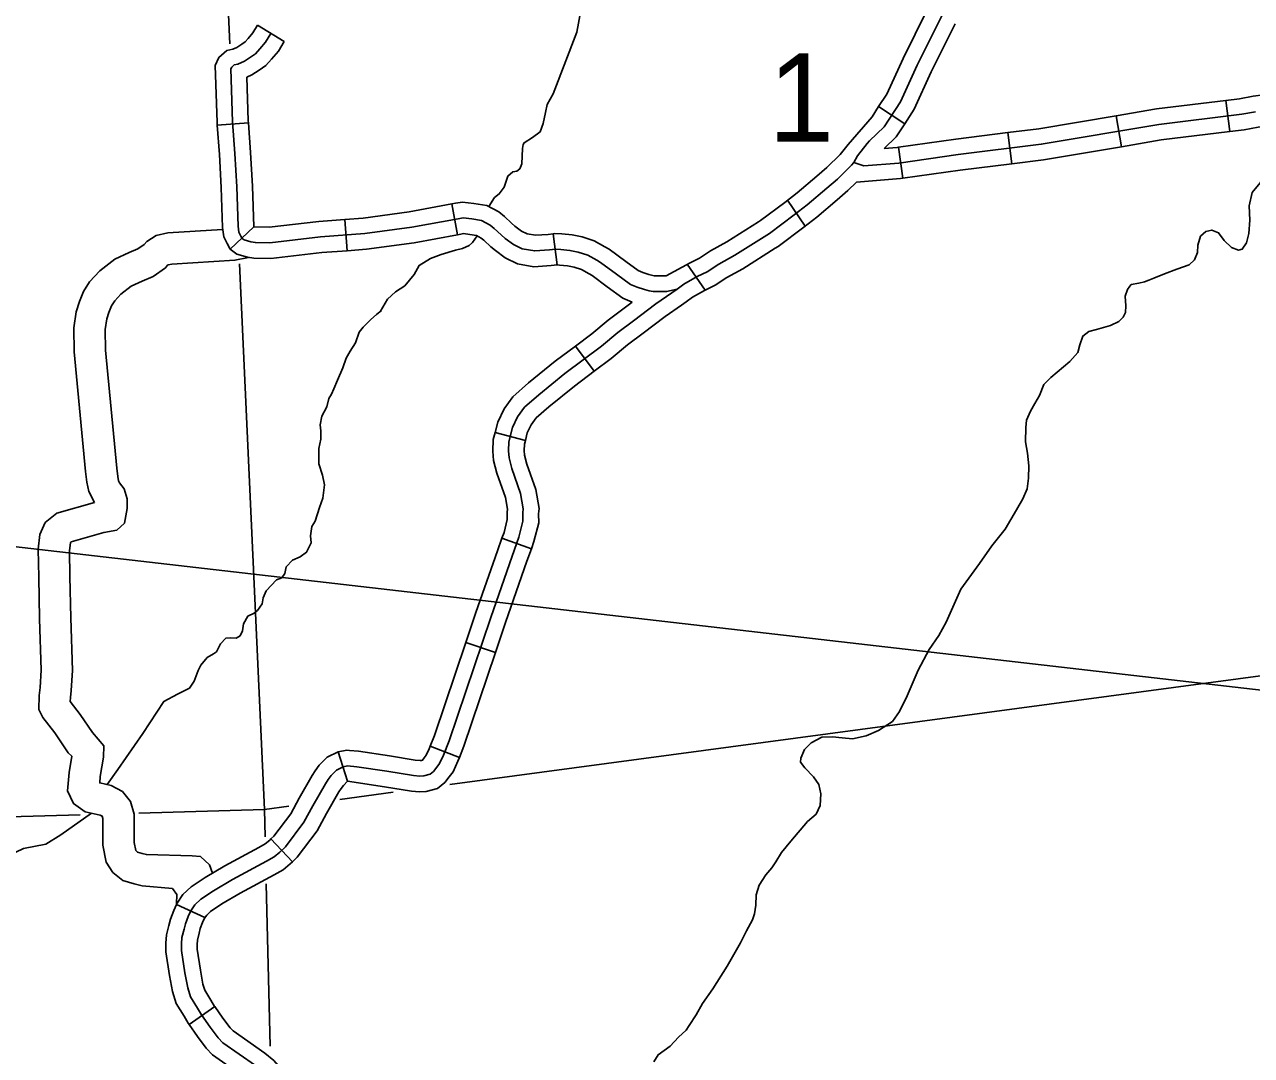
# Model space of a CAD drawing. Extents: x -5566 to 1759129, y -3726 to 731467.
# Drawn here: x -4697.23 to -4652.58, y 223.71 to 261.21 of the extents above; entities that cross this region are included whole.
import ezdxf

# ---------------------------------------------------------------- set-up
doc = ezdxf.new("R2010")
doc.units = 0
doc.layers.add('Default', color=7, linetype='Continuous')

msp = doc.modelspace()

# ---------------------------------------------------------------- linework, layer by layer
at = {"layer": 'Default'}
for p, q in [((-4688.758, 261.178), (-4687.779, 260.594)), ((-4666.148, 258.222), (-4665.195, 257.598)), ((-4653.512, 258.447), (-4653.372, 257.316)), ((-4690.218, 257.552), (-4689.082, 257.635)), ((-4657.506, 257.887), (-4657.317, 256.764)), ((-4661.444, 257.275), (-4661.302, 256.145)), ((-4665.427, 256.742), (-4665.267, 255.614)), ((-4681.469, 253.562), (-4681.675, 254.683)), ((-4669.46, 254.819), (-4668.818, 253.875)), ((-4685.495, 252.98), (-4685.58, 254.116)), ((-4689.747, 253.041), (-4688.888, 253.845)), ((-4677.843, 252.47), (-4677.994, 253.599)), ((-4673.116, 252.485), (-4672.464, 251.543)), ((-4677.184, 249.51), (-4676.501, 248.598)), ((-4680.106, 246.371), (-4679.004, 246.083)), ((-4679.856, 242.528), (-4678.784, 242.142)), ((-4681.173, 238.729), (-4680.094, 238.364)), ((-4682.466, 234.96), (-4681.404, 234.548)), ((-4685.819, 234.757), (-4685.474, 233.685)), ((-4688.261, 231.583), (-4687.484, 230.75)), ((-4691.702, 229.202), (-4690.664, 228.733)), ((-4691.243, 224.838), (-4690.308, 225.489))]:
    msp.add_line(p, q, dxfattribs=at)
for points in [[(-4689.765, 260.508), (-4690.499, 276.67)], [(-4663.389, 262.456), (-4664.748, 259.728), (-4665.353, 258.398), (-4665.948, 257.488), (-4666.479, 256.973), (-4666.568, 256.876), (-4666.922, 256.436), (-4667.054, 256.191), (-4667.131, 256.095)], [(-4676.981, 261.713), (-4677.131, 260.923), (-4677.997, 258.684), (-4678.213, 258.297), (-4678.272, 258.005), (-4678.351, 257.606), (-4678.463, 257.305), (-4678.745, 257.098), (-4679.051, 256.906), (-4679.083, 256.843), (-4679.11, 256.7)], [(-4664.381, 261.742), (-4665.262, 259.973), (-4665.853, 258.674), (-4666.148, 258.222)], [(-4663.361, 261.234), (-4664.234, 259.483), (-4664.852, 258.123), (-4665.195, 257.598)], [(-4688.758, 261.178), (-4688.923, 260.9), (-4689.095, 260.694), (-4689.202, 260.577), (-4689.326, 260.491), (-4689.501, 260.377), (-4689.647, 260.312), (-4689.872, 260.262), (-4690.157, 260.01), (-4690.294, 259.719), (-4690.225, 257.64), (-4690.218, 257.552)], [(-4688.268, 260.886), (-4688.457, 260.57), (-4688.666, 260.32), (-4688.824, 260.146), (-4689.008, 260.018), (-4689.228, 259.876), (-4689.467, 259.768), (-4689.605, 259.738), (-4689.692, 259.661), (-4689.72, 259.601), (-4689.656, 257.671), (-4689.572, 256.514), (-4689.507, 255.307)], [(-4687.779, 260.594), (-4687.991, 260.239), (-4688.237, 259.945), (-4688.447, 259.715), (-4688.69, 259.546), (-4688.954, 259.374), (-4689.14, 259.291), (-4689.087, 257.701), (-4689.082, 257.635)], [(-4649.636, 257.362), (-4650.025, 257.476), (-4650.052, 257.485), (-4650.348, 257.656), (-4650.78, 257.922), (-4651.27, 258.258), (-4651.521, 258.468), (-4651.847, 258.614), (-4652.143, 258.654), (-4652.525, 258.596), (-4653.016, 258.508), (-4653.512, 258.447)], [(-4666.148, 258.222), (-4666.39, 257.853), (-4667.26, 256.843), (-4667.553, 256.48)], [(-4653.512, 258.447), (-4656.032, 258.135), (-4657.506, 257.887)], [(-4689.082, 257.635), (-4689.003, 256.55), (-4688.938, 255.331), (-4688.888, 253.845)], [(-4652.931, 257.945), (-4655.95, 257.571), (-4660.233, 256.852), (-4663.26, 256.474), (-4665.417, 256.168), (-4666.682, 256.063), (-4667.054, 256.191)], [(-4657.506, 257.887), (-4660.316, 257.416), (-4661.444, 257.275)], [(-4652.432, 258.034), (-4652.931, 257.945)], [(-4690.218, 257.552), (-4690.14, 256.478), (-4690.076, 255.282), (-4690.027, 253.822), (-4689.977, 253.483), (-4689.907, 253.343)], [(-4665.195, 257.598), (-4665.506, 257.124), (-4665.948, 256.695)], [(-4661.444, 257.275), (-4663.335, 257.038), (-4665.427, 256.742)], [(-4653.372, 257.316), (-4655.868, 257.007), (-4657.317, 256.764)], [(-4649.955, 256.269), (-4650.374, 256.391), (-4650.529, 256.446), (-4650.93, 256.677), (-4651.401, 256.966), (-4651.959, 257.349), (-4652.132, 257.493), (-4652.148, 257.501), (-4652.339, 257.472), (-4652.846, 257.382), (-4653.372, 257.316)], [(-4665.427, 256.742), (-4665.48, 256.734), (-4665.948, 256.695)], [(-4657.317, 256.764), (-4660.151, 256.289), (-4661.302, 256.145)], [(-4651.296, 256.894), (-4651.701, 256.413), (-4652.263, 255.451), (-4652.558, 255.102), (-4652.664, 254.616), (-4652.647, 254.091), (-4652.677, 253.609), (-4652.768, 253.269), (-4652.916, 253.041), (-4653.051, 253.004), (-4653.306, 253.091), (-4653.577, 253.353), (-4653.78, 253.626), (-4654.029, 253.729), (-4654.246, 253.673), (-4654.436, 253.504), (-4654.535, 253.179), (-4654.545, 252.919), (-4654.654, 252.647), (-4654.843, 252.47), (-4655.292, 252.312), (-4655.741, 252.139)], [(-4679.11, 256.7), (-4679.128, 256.134), (-4679.203, 255.962), (-4679.32, 255.873), (-4679.463, 255.843), (-4679.638, 255.697), (-4679.778, 255.293), (-4679.956, 255.048), (-4680.124, 254.91), (-4680.336, 254.589)], [(-4667.553, 256.48), (-4668.037, 256.008), (-4668.403, 255.691), (-4669.111, 255.09), (-4669.563, 254.739), (-4670.449, 254.077), (-4670.526, 254.029)], [(-4667.131, 256.095), (-4667.651, 255.588), (-4668.033, 255.258), (-4668.752, 254.648), (-4669.217, 254.286), (-4670.126, 253.608), (-4671.381, 252.812), (-4671.969, 252.489), (-4672.383, 252.216), (-4672.747, 252.039), (-4673.24, 251.765), (-4673.482, 251.579), (-4674.255, 251.048), (-4675.065, 250.432), (-4675.635, 250.004), (-4676.238, 249.507), (-4677.571, 248.508), (-4678.52, 247.735), (-4679.036, 247.284), (-4679.285, 246.938), (-4679.47, 246.551), (-4679.607, 246.028), (-4679.623, 245.706), (-4679.599, 245.448), (-4679.494, 245.053), (-4679.18, 244.153), (-4679.081, 243.593), (-4679.1, 243.444), (-4679.092, 243.146), (-4679.237, 242.567), (-4679.486, 241.874), (-4680.264, 239.641), (-4681.778, 235.158), (-4681.981, 234.637), (-4682.126, 234.327), (-4682.232, 234.19), (-4682.351, 234.034), (-4682.467, 233.938), (-4682.698, 233.877), (-4682.848, 233.87), (-4683.08, 233.891), (-4684.042, 234.048), (-4685.139, 234.211), (-4685.48, 234.239), (-4685.636, 234.211), (-4685.876, 234.088), (-4686.067, 233.898), (-4686.176, 233.741), (-4686.272, 233.593), (-4686.735, 232.793)], [(-4661.302, 256.145), (-4663.184, 255.909), (-4665.267, 255.614)], [(-4666.958, 255.469), (-4667.266, 255.169), (-4667.662, 254.826), (-4668.393, 254.206), (-4668.872, 253.833), (-4669.802, 253.139), (-4669.916, 253.067)], [(-4665.267, 255.614), (-4665.353, 255.602), (-4666.958, 255.469)], [(-4442.574, 212.873), (-4809.846, 255.135)], [(-4689.507, 255.307), (-4689.459, 253.873), (-4689.427, 253.656), (-4689.354, 253.511), (-4689.306, 253.423), (-4689.242, 253.374), (-4688.992, 253.302), (-4688.83, 253.275), (-4688.3, 253.27), (-4686.465, 253.479), (-4684.847, 253.6), (-4683.14, 253.833), (-4681.447, 254.145), (-4681.272, 254.175), (-4680.951, 254.139), (-4680.597, 254.082), (-4680.291, 253.913), (-4680.138, 253.793), (-4679.883, 253.552), (-4679.736, 253.43), (-4679.438, 253.205), (-4679.116, 253.052), (-4678.665, 252.971), (-4678.123, 253.007), (-4677.909, 253.036), (-4677.716, 253.028), (-4677.385, 252.992), (-4677.086, 252.93), (-4676.726, 252.818), (-4676.401, 252.63), (-4676.267, 252.554), (-4675.687, 252.126), (-4675.18, 251.756), (-4674.931, 251.651), (-4674.673, 251.57), (-4674.496, 251.523), (-4674.359, 251.498), (-4674.222, 251.5), (-4673.868, 251.491), (-4673.482, 251.579)], [(-4685.58, 254.116), (-4684.907, 254.166), (-4683.231, 254.396), (-4681.675, 254.683)], [(-4681.675, 254.683), (-4681.546, 254.706), (-4681.287, 254.75), (-4680.875, 254.703), (-4680.409, 254.629), (-4679.975, 254.389), (-4679.766, 254.224), (-4679.506, 253.979), (-4679.382, 253.877), (-4679.141, 253.694), (-4678.941, 253.599), (-4678.634, 253.544), (-4678.179, 253.574), (-4677.994, 253.599)], [(-4688.888, 253.845), (-4688.329, 253.839), (-4686.518, 254.046), (-4685.58, 254.116)], [(-4690.024, 253.746), (-4692.017, 253.628), (-4692.438, 253.538), (-4692.779, 253.321), (-4692.875, 253.208), (-4693.106, 253.049), (-4693.418, 252.914), (-4693.939, 252.667), (-4694.494, 252.251), (-4694.862, 251.851), (-4695.082, 251.491), (-4695.232, 251.135), (-4695.356, 250.753), (-4695.433, 250.175), (-4695.418, 249.304), (-4695.01, 244.952), (-4694.964, 244.566), (-4694.884, 244.223), (-4694.681, 243.82)], [(-4677.994, 253.599), (-4677.935, 253.607), (-4677.673, 253.596), (-4677.297, 253.555), (-4676.943, 253.482), (-4676.496, 253.343), (-4676.117, 253.124), (-4675.955, 253.032), (-4675.35, 252.585), (-4674.898, 252.255), (-4674.735, 252.186), (-4674.515, 252.118), (-4674.371, 252.079), (-4674.312, 252.068), (-4674.319, 252.068)], [(-4670.526, 254.029), (-4671.671, 253.302), (-4672.263, 252.978), (-4672.666, 252.712), (-4673.01, 252.544), (-4673.88, 252.061)], [(-4689.907, 253.343), (-4689.859, 253.247), (-4689.747, 253.041), (-4689.5, 252.856), (-4689.118, 252.745), (-4688.88, 252.706), (-4688.27, 252.7), (-4686.411, 252.912), (-4685.495, 252.98)], [(-4685.495, 252.98), (-4684.787, 253.033), (-4683.05, 253.271), (-4681.469, 253.562)], [(-4680.764, 253.524), (-4680.924, 253.283), (-4681.055, 253.169), (-4681.293, 253.059), (-4681.549, 253), (-4682.073, 252.845), (-4682.461, 252.697), (-4682.875, 252.447), (-4683.049, 252.111), (-4683.394, 251.705), (-4683.725, 251.49), (-4684.023, 251.216), (-4684.276, 250.776), (-4684.277, 250.775)], [(-4681.469, 253.562), (-4681.349, 253.585), (-4681.256, 253.6), (-4681.028, 253.574), (-4680.785, 253.536), (-4680.608, 253.438), (-4680.511, 253.361), (-4680.26, 253.125), (-4680.089, 252.984), (-4679.735, 252.715), (-4679.291, 252.505), (-4678.697, 252.398), (-4678.066, 252.44), (-4677.843, 252.47)], [(-4689.081, 252.734), (-4689.577, 252.631), (-4691.864, 252.496), (-4692, 252.467), (-4692.022, 252.453), (-4692.103, 252.357), (-4692.551, 252.047), (-4692.949, 251.876), (-4693.348, 251.686), (-4693.726, 251.403), (-4693.948, 251.161), (-4694.066, 250.97), (-4694.163, 250.738), (-4694.24, 250.5), (-4694.292, 250.109), (-4694.28, 249.367), (-4693.877, 245.071), (-4693.84, 244.762), (-4693.806, 244.614), (-4693.769, 244.542), (-4693.606, 244.318), (-4693.493, 243.961), (-4693.492, 243.609), (-4693.591, 243.076), (-4693.87, 242.814)], [(-4669.916, 253.067), (-4671.091, 252.321), (-4671.675, 252.001), (-4672.1, 251.721), (-4672.483, 251.533), (-4672.927, 251.287), (-4673.147, 251.119), (-4673.32, 250.999)], [(-4688.5, 232.655), (-4689.402, 252.502)], [(-4677.883, 252.465), (-4677.758, 252.459), (-4677.474, 252.429), (-4677.228, 252.378), (-4676.956, 252.293), (-4676.685, 252.137), (-4676.578, 252.076), (-4676.024, 251.667), (-4675.462, 251.256), (-4675.114, 251.11)], [(-4655.741, 252.139), (-4656.136, 251.982), (-4656.315, 251.905), (-4656.48, 251.851), (-4656.675, 251.804), (-4656.954, 251.752), (-4657.012, 251.696), (-4657.097, 251.569), (-4657.176, 251.329), (-4657.152, 250.979), (-4657.17, 250.734), (-4657.245, 250.562), (-4657.412, 250.401), (-4657.717, 250.265), (-4658.219, 250.11), (-4658.504, 250.036), (-4658.717, 249.873), (-4658.823, 249.554), (-4658.9, 249.276), (-4659.196, 248.949), (-4659.883, 248.373), (-4660.136, 248.117), (-4660.299, 247.719), (-4660.459, 247.422), (-4660.628, 247.139), (-4660.771, 246.811), (-4660.789, 246.551), (-4660.802, 246.031), (-4660.728, 245.615), (-4660.682, 245.151), (-4660.699, 244.708), (-4660.748, 244.316), (-4660.905, 243.957), (-4661.129, 243.557), (-4661.543, 242.85), (-4662.03, 242.246), (-4662.477, 241.599), (-4663.162, 240.672), (-4663.688, 239.471), (-4663.953, 238.985), (-4664.309, 238.479), (-4664.712, 237.719), (-4665.108, 236.792), (-4665.384, 236.221), (-4665.647, 235.857), (-4666.156, 235.527), (-4666.603, 235.337), (-4667.106, 235.221), (-4667.481, 235.264), (-4667.825, 235.301), (-4668.212, 235.29), (-4668.605, 235.08), (-4668.844, 234.839), (-4668.981, 234.527), (-4668.989, 234.374), (-4668.834, 234.176), (-4668.514, 233.848), (-4668.325, 233.567), (-4668.256, 233.227), (-4668.28, 232.798), (-4668.424, 232.486), (-4668.738, 232.218), (-4669.349, 231.502), (-4669.687, 231.096), (-4669.891, 230.758), (-4670.032, 230.537), (-4670.255, 230.275), (-4670.495, 229.904), (-4670.6, 229.556), (-4670.612, 229.181), (-4670.664, 228.858), (-4670.745, 228.648), (-4670.961, 228.24), (-4671.175, 227.81), (-4671.666, 226.962), (-4672.188, 226.135), (-4672.557, 225.598), (-4672.795, 225.182), (-4673.039, 224.798), (-4673.156, 224.63), (-4673.432, 224.372), (-4673.738, 224.045), (-4674.172, 223.734), (-4674.328, 223.475)], [(-4674.319, 252.068), (-4674.22, 252.07), (-4673.88, 252.061)], [(-4675.114, 251.11), (-4675.408, 250.887), (-4675.987, 250.451), (-4676.591, 249.955), (-4677.184, 249.51)], [(-4673.32, 250.999), (-4673.921, 250.586), (-4674.721, 249.978), (-4675.282, 249.556), (-4675.886, 249.059), (-4676.501, 248.598)], [(-4684.236, 250.802), (-4684.42, 250.659), (-4684.624, 250.474), (-4684.908, 250.196), (-4685.047, 250.015), (-4685.18, 249.627), (-4685.378, 249.327), (-4685.525, 249.068), (-4685.652, 248.718), (-4685.836, 248.274), (-4685.98, 247.954), (-4686.062, 247.767), (-4686.153, 247.61), (-4686.229, 247.301), (-4686.41, 246.964), (-4686.471, 246.648), (-4686.452, 246.427), (-4686.453, 246.122), (-4686.52, 245.783), (-4686.523, 245.226), (-4686.381, 244.813), (-4686.318, 244.465), (-4686.37, 243.981), (-4686.49, 243.639), (-4686.648, 243.143), (-4686.776, 242.946), (-4686.82, 242.608), (-4686.8, 242.35), (-4686.966, 242.013), (-4687.201, 241.849), (-4687.476, 241.729), (-4687.715, 241.481), (-4687.756, 241.235), (-4687.87, 241.084), (-4688.057, 241.014), (-4688.432, 240.606), (-4688.549, 240.356), (-4688.584, 240.141), (-4688.747, 239.896), (-4688.879, 239.791), (-4689.102, 239.688), (-4689.256, 239.414), (-4689.304, 239.159), (-4689.379, 238.973), (-4689.527, 238.889), (-4689.733, 238.902), (-4689.907, 238.886), (-4690.095, 238.686), (-4690.248, 238.396), (-4690.35, 238.315), (-4690.58, 238.189), (-4690.809, 237.903), (-4690.906, 237.715), (-4691.054, 237.326), (-4691.232, 237.074), (-4691.669, 236.846), (-4692.166, 236.585), (-4692.919, 235.421), (-4693.837, 234.109), (-4694.225, 233.56)], [(-4677.184, 249.51), (-4677.921, 248.957), (-4678.888, 248.17), (-4679.46, 247.67), (-4679.777, 247.229), (-4680.007, 246.748), (-4680.106, 246.371)], [(-4676.501, 248.598), (-4677.22, 248.059), (-4678.153, 247.299), (-4678.612, 246.898), (-4678.793, 246.646), (-4678.933, 246.354), (-4679.004, 246.083)], [(-4680.106, 246.371), (-4680.173, 246.115), (-4680.194, 245.693), (-4680.162, 245.348), (-4680.039, 244.886), (-4679.733, 244.008), (-4679.657, 243.579), (-4679.671, 243.473), (-4679.663, 243.209), (-4679.782, 242.733), (-4679.856, 242.528)], [(-4679.004, 246.083), (-4679.041, 245.941), (-4679.052, 245.718), (-4679.036, 245.548), (-4678.949, 245.22), (-4678.628, 244.297), (-4678.504, 243.606), (-4678.529, 243.415), (-4678.52, 243.084), (-4678.691, 242.401), (-4678.784, 242.142)], [(-4694.681, 243.82), (-4696.054, 243.432), (-4696.483, 243.094), (-4696.67, 242.658), (-4696.732, 242.119), (-4696.715, 241.111), (-4696.683, 239.593), (-4696.619, 237.729), (-4696.665, 237.091), (-4696.699, 236.807), (-4696.711, 236.288), (-4696.561, 236.003), (-4696.123, 235.447), (-4695.641, 234.722), (-4695.507, 234.594), (-4695.606, 233.997), (-4695.661, 233.335), (-4695.445, 232.874), (-4695.029, 232.574), (-4694.474, 232.449), (-4694.4, 232.409), (-4694.4, 232.409), (-4694.375, 232.324), (-4694.375, 231.354), (-4694.264, 230.735), (-4694.021, 230.37), (-4693.648, 230.069), (-4693.239, 229.956), (-4692.952, 229.884), (-4691.846, 229.782), (-4691.682, 229.569), (-4691.694, 229.228)], [(-4693.87, 242.814), (-4694.34, 242.733), (-4695.527, 242.397), (-4695.55, 242.379), (-4695.557, 242.363), (-4695.592, 242.063), (-4695.576, 241.132), (-4695.544, 239.624), (-4695.479, 237.709), (-4695.53, 236.983), (-4695.561, 236.726), (-4695.564, 236.578), (-4695.2, 236.116), (-4694.762, 235.457), (-4694.341, 234.972), (-4694.36, 234.554), (-4694.474, 233.857), (-4694.494, 233.621), (-4694.073, 233.526), (-4693.662, 233.307), (-4693.372, 232.952), (-4693.236, 232.488), (-4693.236, 231.455), (-4693.185, 231.169), (-4693.17, 231.147), (-4693.116, 231.104), (-4692.949, 231.058), (-4692.794, 231.019), (-4691.126, 230.965), (-4690.829, 230.944), (-4690.503, 230.641), (-4690.385, 230.345)], [(-4679.856, 242.528), (-4680.023, 242.064), (-4680.803, 239.826), (-4681.173, 238.729)], [(-4678.784, 242.142), (-4678.949, 241.684), (-4679.725, 239.456), (-4680.094, 238.364)], [(-4681.173, 238.729), (-4682.314, 235.353), (-4682.466, 234.96)], [(-4680.094, 238.364), (-4681.242, 234.964), (-4681.404, 234.548)], [(-4649.719, 237.861), (-4681.758, 233.56)], [(-4682.466, 234.96), (-4682.504, 234.861), (-4682.615, 234.626), (-4682.684, 234.536), (-4682.747, 234.453), (-4682.786, 234.443), (-4682.836, 234.441), (-4683.009, 234.456), (-4683.954, 234.61), (-4685.075, 234.777), (-4685.408, 234.804)], [(-4685.408, 234.804), (-4685.507, 234.812), (-4685.819, 234.757), (-4686.215, 234.555), (-4686.505, 234.264), (-4686.648, 234.059), (-4686.758, 233.891), (-4687.232, 233.071), (-4687.543, 232.501), (-4688.156, 231.68), (-4688.261, 231.583)], [(-4681.404, 234.548), (-4681.457, 234.413), (-4681.637, 234.028), (-4681.78, 233.843), (-4681.937, 233.637), (-4682.2, 233.42), (-4682.611, 233.311), (-4682.859, 233.299), (-4683.152, 233.325), (-4684.129, 233.485), (-4685.474, 233.685)], [(-4685.474, 233.685), (-4685.628, 233.531), (-4685.703, 233.423), (-4685.787, 233.295), (-4686.238, 232.514), (-4686.582, 231.884), (-4687.305, 230.917), (-4687.484, 230.75)], [(-4683.812, 233.284), (-4685.761, 233.023)], [(-4688.5, 232.655), (-4693.067, 232.526)], [(-4686.735, 232.793), (-4687.062, 232.192), (-4687.73, 231.299), (-4687.935, 231.108), (-4688.146, 230.937), (-4688.426, 230.774), (-4689.667, 230.105), (-4690.355, 229.703), (-4690.819, 229.389), (-4691.037, 229.191), (-4691.18, 228.973), (-4691.276, 228.762), (-4691.378, 228.495), (-4691.426, 228.298), (-4691.501, 228.005), (-4691.521, 227.766), (-4691.521, 227.527), (-4691.392, 226.716), (-4691.29, 226.17), (-4691.187, 225.842), (-4690.935, 225.433), (-4690.792, 225.187), (-4690.478, 224.737), (-4690.185, 224.348), (-4690.015, 224.171), (-4688.828, 223.339)], [(-4687.606, 232.775), (-4688.5, 232.655)], [(-4688.476, 231.656), (-4688.5, 232.655)], [(-4695.21, 232.465), (-4729.092, 231.508)], [(-4694.791, 232.52), (-4695.91, 231.739), (-4696.46, 231.4), (-4697.267, 231.24), (-4697.847, 230.961), (-4698.19, 230.814), (-4698.337, 230.519), (-4698.333, 230.256), (-4698.323, 230.035), (-4698.212, 229.804), (-4698.21, 229.598), (-4698.377, 229.444), (-4698.596, 229.411), (-4699.028, 229.543), (-4699.335, 229.741), (-4699.623, 229.888)], [(-4688.261, 231.583), (-4688.309, 231.538), (-4688.471, 231.407), (-4688.705, 231.27), (-4689.946, 230.602), (-4690.659, 230.185), (-4691.172, 229.838), (-4691.474, 229.564), (-4691.681, 229.248), (-4691.702, 229.202)], [(-4687.484, 230.75), (-4687.561, 230.677), (-4687.822, 230.467), (-4688.147, 230.277), (-4689.388, 229.608), (-4690.052, 229.22), (-4690.466, 228.94), (-4690.601, 228.818), (-4690.68, 228.698), (-4690.664, 228.733)], [(-4688.297, 224.045), (-4688.436, 229.949)], [(-4691.702, 229.202), (-4691.802, 228.981), (-4691.923, 228.665), (-4691.979, 228.435), (-4692.064, 228.1), (-4692.091, 227.79), (-4692.091, 227.482), (-4691.953, 226.618), (-4691.843, 226.032), (-4691.71, 225.604), (-4691.424, 225.14), (-4691.272, 224.88), (-4691.243, 224.838)], [(-4690.664, 228.733), (-4690.75, 228.542), (-4690.833, 228.326), (-4690.873, 228.16), (-4690.938, 227.909), (-4690.952, 227.742), (-4690.952, 227.572), (-4690.831, 226.813), (-4690.736, 226.308), (-4690.665, 226.08), (-4690.447, 225.726), (-4690.311, 225.494), (-4690.308, 225.489)], [(-4690.308, 225.489), (-4690.017, 225.071), (-4689.751, 224.718), (-4689.642, 224.605), (-4688.484, 223.793), (-4688.162, 223.529), (-4687.919, 223.244), (-4687.728, 222.82), (-4687.673, 222.387), (-4687.67, 222.26)], [(-4691.243, 224.838), (-4690.939, 224.403), (-4690.619, 223.978), (-4690.387, 223.736), (-4689.173, 222.885), (-4688.963, 222.713), (-4688.892, 222.629), (-4688.837, 222.507), (-4688.81, 222.299), (-4688.808, 222.227)]]:
    msp.add_lwpolyline(points, dxfattribs=at)

# ---------------------------------------------------------------- texts
msp.add_text('1', height=3.205, dxfattribs=at).set_placement((-4670.158, 256.949))

doc.saveas('drawing.dxf')
